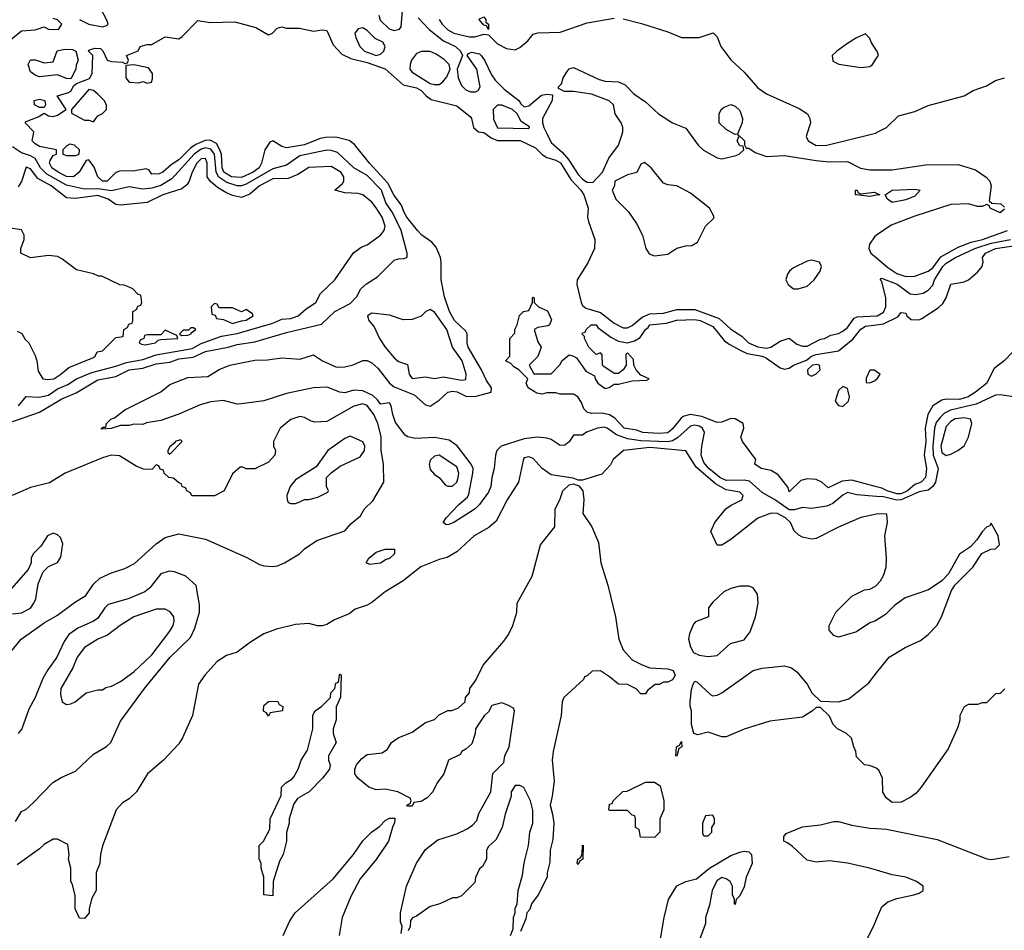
# Model space of a CAD drawing. Header units: inches. Extents: x 2348341 to 2479810, y 460419 to 613669.
# Tile 277 of 656: x 2396181 to 2400569, y 546453 to 550510. Entities that reach past the tile are written whole.
import ezdxf

# ---------------------------------------------------------------- set-up
doc = ezdxf.new("R2010")
doc.units = ezdxf.units.IN
doc.header["$MEASUREMENT"] = 0
for name, color, linetype in [('C3594', 7, 'Continuous'), ('C3595', 7, 'Continuous'), ('C4504', 7, 'Continuous'), ('C4505', 7, 'Continuous')]:
    doc.layers.add(name, color=color, linetype=linetype)

msp = doc.modelspace()

# ---------------------------------------------------------------- linework, layer by layer
at = {"layer": 'C3594', "color": 2}
for points, elevation in [([(2400000, 548385.7), (2399912.3, 548392.3), (2399870, 548402.7), (2399850, 548392), (2399805.2, 548354.8), (2399777.6, 548342.4), (2399710, 548332.1), (2399670, 548336.4), (2399634.7, 548325.3), (2399610, 548325.5), (2399550, 548369.7), (2399490, 548402.7), (2399433.3, 548453.3), (2399410, 548458.7), (2399330, 548457.4), (2399301.1, 548470), (2399252.1, 548510), (2399230, 548536.9), (2399218.8, 548570), (2399221, 548610), (2399232.8, 548670), (2399224.5, 548690), (2399210, 548698.9), (2399190, 548703), (2399170, 548698.7), (2399112.9, 548647.1), (2399090, 548633.6), (2399070, 548629.1), (2398950, 548632.8), (2398890, 548642.3), (2398840.6, 548660.6), (2398799.5, 548690), (2398785.4, 548694.6), (2398756, 548690), (2398707.3, 548672.7), (2398690, 548658), (2398650, 548658), (2398630.7, 548629.3), (2398610, 548614), (2398590, 548613.2), (2398550, 548639.3), (2398530, 548646), (2398489.6, 548649.6), (2398430, 548642.3), (2398326.8, 548610), (2398307.7, 548590), (2398302, 548570), (2398296.3, 548510), (2398284.9, 548470), (2398280.7, 548430), (2398270, 548404), (2398230.8, 548350), (2398211, 548330), (2398116, 548270), (2398090, 548259), (2398080.2, 548260.2), (2398068.9, 548268.9), (2398082, 548290), (2398138, 548350), (2398176.9, 548383.1), (2398183.5, 548396.5), (2398201.3, 548490), (2398202.4, 548510), (2398193.3, 548530), (2398131.1, 548611.1), (2398095.8, 548635.8), (2398030, 548648.4), (2397943.5, 548643.5), (2397911.1, 548651.1), (2397898.6, 548658.6), (2397855.6, 548715.6), (2397843.6, 548750), (2397837.2, 548790), (2397830, 548802), (2397790, 548797.2), (2397776.4, 548816.4), (2397754.8, 548834.8), (2397710, 548856.3), (2397670, 548859.5), (2397630, 548847), (2397608, 548850), (2397551.9, 548871.9), (2397490, 548869.6), (2397370, 548844.5), (2397270, 548812.3), (2397170, 548798), (2397150, 548797), (2397090, 548812.7), (2397032.5, 548807.5), (2396986.2, 548793.8), (2396890, 548752.3), (2396810, 548724), (2396746.4, 548713.6), (2396730, 548706), (2396690, 548708), (2396670, 548702), (2396630, 548702), (2396588.7, 548688.7), (2396546, 548686), (2396546, 548690), (2396554, 548694), (2396566, 548694), (2396568, 548710), (2396588, 548730), (2396604, 548736), (2396650, 548771.3), (2396810, 548852), (2396850, 548884.7), (2396930, 548916), (2397019.3, 548920.7), (2397070, 548950.7), (2397118, 548970), (2397230, 548993.4), (2397285.6, 548994.4), (2397350, 549002.8), (2397430, 548998), (2397490, 549016), (2397531.3, 548990), (2397590, 548962.8), (2397602, 548962), (2397630, 548963), (2397667.5, 548972.5), (2397710, 548991), (2397730, 548990.8), (2397750, 548980.7), (2397777.3, 548957.3), (2397830, 548890.7), (2397850, 548874), (2397939.1, 548839.1), (2397990, 548793.4), (2398010, 548788), (2398050, 548814.9), (2398090, 548850.3), (2398110, 548855.2), (2398131.1, 548851.1), (2398170, 548833.1), (2398210, 548830.3), (2398282, 548850), (2398283.7, 548870), (2398261.5, 548901.5), (2398239.6, 548950), (2398180.4, 549050), (2398175.3, 549070), (2398175.1, 549110), (2398170, 549122), (2398118.9, 549170), (2398096, 549210), (2398074.5, 549274.5), (2398059.8, 549350), (2398060.3, 549430), (2398056.5, 549450), (2398036.8, 549496.8), (2398018.7, 549518.7), (2397974, 549550), (2397954.7, 549570), (2397906.6, 549630), (2397894.3, 549650), (2397883.1, 549683.1), (2397850, 549726), (2397821.8, 549781.8), (2397739.7, 549870), (2397673.5, 549953.5), (2397650, 549971.6), (2397590, 549986), (2397544.9, 549984.9), (2397520.2, 549979.8), (2397450, 549952.8), (2397370, 549938.7), (2397350, 549944.5), (2397310, 549969.4), (2397295.5, 549964.5), (2397274.4, 549930), (2397259.5, 549870), (2397248.5, 549850), (2397221.6, 549830), (2397170, 549806.4), (2397126, 549810), (2397091.5, 549830), (2397084.4, 549850), (2397080.3, 549910), (2397072.5, 549932.5), (2397058.3, 549958.3), (2397030, 549972.4), (2397008.2, 549971.8), (2396966.7, 549953.3), (2396943, 549937), (2396890, 549886), (2396856.5, 549863.5), (2396818.8, 549830), (2396803.2, 549823.2), (2396770, 549822), (2396758.6, 549838.6), (2396744.7, 549844.7), (2396685.2, 549834.8), (2396630, 549837), (2396610, 549829.4), (2396570.6, 549790), (2396550.2, 549789.8), (2396529.4, 549810), (2396512.9, 549852.9), (2396490, 549886), (2396478, 549882), (2396446, 549830), (2396422, 549810), (2396390, 549811.6), (2396352.3, 549830), (2396324.2, 549850), (2396314.5, 549870), (2396317.5, 549882.5), (2396330, 549904.7), (2396346, 549910), (2396346, 549930), (2396270, 549944.5), (2396250, 549957.2), (2396237.2, 549970), (2396242.3, 550000)], 34), ([(2398260.3, 550000), (2398283, 549983), (2398310, 549971.7), (2398411.6, 549971.6), (2398479.5, 549939.5), (2398510, 549908.7), (2398530, 549895.6), (2398570, 549884.5), (2398591.8, 549871.8), (2398637.9, 549797.9), (2398682.7, 549750), (2398695.8, 549730), (2398715.2, 549670), (2398711.8, 549630), (2398716.5, 549610), (2398744, 549530), (2398743.6, 549490), (2398712.8, 549427.2), (2398665.2, 549350), (2398664.2, 549330), (2398683.2, 549250), (2398690, 549237.1), (2398704.7, 549224.7), (2398770, 549204.9), (2398830, 549157.6), (2398870, 549137.6), (2398890, 549137), (2398910, 549147.4), (2398955, 549185), (2398990, 549199), (2399050, 549202.4), (2399110, 549218.3), (2399190, 549218.5), (2399298.9, 549178.9), (2399350, 549130.4), (2399399.9, 549099.9), (2399428.4, 549070), (2399470, 549051.8), (2399510, 549046.9), (2399528.7, 549050), (2399570, 549077.3), (2399610, 549091.3), (2399644.4, 549064.4), (2399670, 549054.9), (2399690, 549055.8), (2399750, 549086), (2399768, 549090), (2399795.3, 549104.7), (2399830, 549111.3), (2399850, 549122), (2399870, 549138.8), (2399900.5, 549179.5), (2399913.4, 549186.6), (2400000, 549189.9)], 34), ([(2398531.6, 550000), (2398550, 549962), (2398599.4, 549919.4), (2398626.9, 549886.9), (2398670, 549820.5), (2398690, 549799.3), (2398710, 549786.4), (2398736, 549784), (2398778, 549830), (2398806.8, 549893.2), (2398849.4, 549950.6), (2398865.7, 550000)], 38), ([(2399168.8, 550000), (2399204.9, 549950), (2399229, 549929), (2399290, 549894.9), (2399310, 549890.4), (2399374.8, 549905.2), (2399388, 549910), (2399408, 549930), (2399406, 549946), (2399390, 549948), (2399378, 549970), (2399386, 549990), (2399382, 549998), (2399411.3, 549970), (2399411.6, 549951.6), (2399418, 549938), (2399430, 549938), (2399458.5, 549918.5), (2399510, 549900.5), (2399590, 549904.4), (2399730, 549882), (2399790, 549877.1), (2399870, 549878), (2399928.3, 549848.3), (2399970, 549840.5), (2400000, 549840.5)], 38), ([(2399378, 550000), (2399370, 549998), (2399366.5, 550000)], 38), ([(2399689.1, 550000), (2399686, 549990), (2399694.8, 549970), (2399730, 549948.5), (2399778, 549950), (2399976.8, 550000)], 42), ([(2396128.5, 548711.5), (2396270, 548760.4), (2396370, 548820.4), (2396433.3, 548846.7), (2396530, 548904.9), (2396610, 548920.2), (2396670, 548950.2), (2396730, 548957.6), (2396790, 548975.8), (2396850, 548984.6), (2396890, 548998.5), (2396954.5, 549005.5), (2397010, 549031.6), (2397110, 549050.4), (2397150, 549062.4), (2397230, 549074.4), (2397370, 549116.4), (2397526.3, 549153.7), (2397585.2, 549210), (2397654.5, 549245.5), (2397683.1, 549276.9), (2397702, 549310), (2397727.5, 549332.5), (2397776.6, 549363.4), (2397850, 549438), (2397870, 549444.7), (2397894.6, 549445.4), (2397908, 549452), (2397908.7, 549470), (2397881.3, 549570), (2397842.6, 549650), (2397813.4, 549693.4), (2397793.3, 549750), (2397730, 549815.1), (2397670, 549849.6), (2397597.3, 549917.3), (2397570, 549926.9), (2397550, 549928.2), (2397430, 549903.1), (2397370, 549861.3), (2397310, 549846), (2397190, 549776.8), (2397170, 549768.9), (2397150, 549769.8), (2397104.3, 549784.3), (2397068.8, 549808.8), (2397056.8, 549830), (2397049, 549910), (2397033.1, 549933.1), (2397010, 549938.3), (2396990, 549932.2), (2396958.6, 549910), (2396859.5, 549800.5), (2396810, 549770.8), (2396770, 549759.3), (2396730, 549754.2), (2396670, 549764.5), (2396590, 549746.8), (2396530, 549756.5), (2396470, 549754), (2396390, 549773.2), (2396301.8, 549821.8), (2396273.8, 549850), (2396250, 549891.1), (2396230, 549903.5), (2396190, 549916.8), (2396150, 549942.7)], 38), ([(2396176.2, 548790), (2396210, 548830.8), (2396268.7, 548828.7), (2396310, 548837.4), (2396350, 548864.4), (2396395.6, 548884.4), (2396435.1, 548910), (2396502.6, 548937.4), (2396610, 548966), (2396656.9, 548983.1), (2396730, 548995.6), (2396790, 549015.9), (2396950, 549044.7), (2396990, 549067.3), (2397080.9, 549099.1), (2397150, 549111.9), (2397310, 549157.7), (2397350, 549175.6), (2397390, 549178.3), (2397422.7, 549190), (2397458.3, 549221.7), (2397501.2, 549250), (2397521.2, 549290), (2397586, 549350), (2397669.2, 549470.8), (2397703.7, 549496.3), (2397730, 549507.3), (2397789, 549550), (2397805.2, 549570), (2397809.4, 549590), (2397796.3, 549630), (2397770, 549671.8), (2397750, 549696.2), (2397710, 549729.4), (2397690, 549735.6), (2397630, 549738), (2397586, 549750), (2397619.5, 549780.5), (2397625.2, 549790), (2397626.6, 549810), (2397612, 549830), (2397570, 549856), (2397470, 549851.5), (2397420.7, 549819.3), (2397377.3, 549802.7), (2397310, 549800.4), (2397250.7, 549770), (2397207.4, 549732.6), (2397170, 549717), (2397130, 549726), (2397100.1, 549740.1), (2397062.2, 549762.2), (2397030.8, 549790.8), (2397016.2, 549810), (2397017.4, 549870), (2397010, 549891.6), (2396990, 549889.4), (2396970.6, 549870), (2396950.7, 549830), (2396937.3, 549790), (2396926.4, 549773.6), (2396904.4, 549755.6), (2396818.8, 549730), (2396750, 549696), (2396630, 549682.7), (2396610, 549686), (2396576.2, 549710), (2396530, 549726.2), (2396430, 549713), (2396390, 549716), (2396322, 549770), (2396262.4, 549802.4), (2396230, 549846), (2396210, 549852), (2396190, 549788.7), (2396174.4, 549765.6)], 42), ([(2400000, 549727.2), (2399970, 549722), (2399910, 549729), (2399906, 549730), (2399906, 549750), (2399914, 549750), (2399918, 549738), (2399930, 549734), (2399990, 549742), (2400000, 549737)], 34), ([(2396170, 549122), (2396191.1, 549111.1), (2396205.4, 549085.4), (2396222, 549070), (2396250, 549014), (2396258, 548990), (2396263.5, 548943.5), (2396284.7, 548910), (2396306, 548906), (2396333.2, 548910), (2396365.2, 548930), (2396400.1, 548959.9), (2396510, 549004.7), (2396518, 549010), (2396526, 549030), (2396550, 549034), (2396610, 549094), (2396642, 549098), (2396646, 549130), (2396662, 549138), (2396667.3, 549152.7), (2396682, 549158), (2396686, 549170), (2396686, 549210), (2396702, 549218), (2396707.3, 549232.7), (2396722, 549238), (2396726, 549250), (2396722, 549282), (2396710, 549286), (2396686, 549310), (2396670, 549318), (2396647.3, 549327.3), (2396628.4, 549328.4), (2396547.3, 549367.3), (2396532.7, 549367.3), (2396510, 549378), (2396434.6, 549394.6), (2396370, 549444), (2396350, 549454), (2396310, 549459), (2396230, 549449), (2396186, 549470), (2396186, 549490), (2396202, 549530), (2396202, 549550), (2396190, 549574), (2396130, 549582)], 46), ([(2400000, 549549.5), (2399990, 549542.7), (2399967.7, 549510), (2399964.9, 549490), (2399974, 549470), (2400000, 549448.1)], 38), ([(2400000, 548429.2), (2399890, 548458.7), (2399845.8, 548454.2), (2399784, 548424), (2399755.3, 548450), (2399730, 548461.2), (2399690, 548464), (2399662.8, 548457.2), (2399610, 548406), (2399605.6, 548425.6), (2399562, 548482), (2399530, 548501.2), (2399486, 548510), (2399458, 548530), (2399462, 548550), (2399402, 548630), (2399395.3, 548650), (2399409, 548690), (2399405.2, 548710), (2399370, 548731.8), (2399350, 548732.3), (2399310, 548717.2), (2399290, 548715.1), (2399221.2, 548741.2), (2399168.7, 548751.3), (2399138.3, 548741.7), (2399127, 548733), (2399090, 548687), (2399070, 548669.7), (2399030, 548665.7), (2398958, 548670), (2398930, 548681.2), (2398875.3, 548690), (2398833.8, 548733.8), (2398810, 548749.6), (2398776.6, 548756.6), (2398730, 548755.1), (2398710, 548761.2), (2398695.5, 548775.5), (2398684.7, 548804.7), (2398668.7, 548830), (2398650, 548841.2), (2398590, 548842), (2398570, 548848), (2398530, 548848), (2398510, 548842), (2398485.6, 548845.6), (2398448, 548870), (2398438, 548890), (2398446, 548910), (2398406, 548950), (2398383.1, 548963.1), (2398370, 548978), (2398346, 548990), (2398366, 549010), (2398366, 549090), (2398387.3, 549112.7), (2398388, 549130), (2398398, 549150), (2398408.4, 549191.6), (2398426, 549210), (2398450, 549214), (2398466, 549250), (2398466, 549270), (2398470, 549274), (2398474, 549270), (2398474, 549250), (2398494, 549230), (2398532.7, 549212.7), (2398552, 549172), (2398542, 549150), (2398534.4, 549145.6), (2398490, 549138), (2398474, 549130), (2398490, 549074), (2398504.7, 549050), (2398490.9, 549009.1), (2398452, 548970), (2398472, 548932), (2398550, 548932), (2398590, 548974), (2398598, 548990), (2398630, 549016), (2398650, 549011.3), (2398662.5, 549002.5), (2398703.8, 548943.8), (2398743.6, 548923.6), (2398746, 548910), (2398758, 548890), (2398790, 548866), (2398808.7, 548871.3), (2398830, 548886), (2398850, 548886), (2398910, 548900.7), (2398976.4, 548903.6), (2398986, 548910), (2398950, 548926), (2398928, 548950), (2398918, 548970), (2398916.4, 548996.4), (2398890, 549026), (2398882, 549018), (2398884.7, 548970), (2398871.3, 548950), (2398850, 548934), (2398830, 548933.2), (2398784, 548964), (2398778, 548970), (2398776.4, 549016.4), (2398770, 549026), (2398750, 549018), (2398718, 549050), (2398698, 549090), (2398698, 549098), (2398688.4, 549108.4), (2398690, 549114), (2398702, 549118), (2398706, 549130), (2398728, 549150), (2398750, 549150.6), (2398758, 549138), (2398815.6, 549095.6), (2398850, 549078), (2398890, 549070.6), (2398921.2, 549078.8), (2398946, 549094), (2398969.4, 549130), (2398982, 549138), (2398990, 549150.3), (2399062.3, 549157.7), (2399110, 549171.5), (2399190, 549174.3), (2399214, 549170), (2399270, 549142.4), (2399320.7, 549080.7), (2399343.4, 549063.4), (2399395.5, 549035.5), (2399422.8, 549022.8), (2399490.2, 549010.2), (2399510, 549001.7), (2399570, 548959.3), (2399590, 548953), (2399610, 548957.3), (2399630, 548970.5), (2399687.8, 548992.2), (2399709.3, 549010), (2399730, 549018), (2399830, 549033.7), (2399893.6, 549086.4), (2399930, 549130.3), (2399950, 549144.2), (2400000, 549150.3)], 30), ([(2400000, 548940.9), (2399990, 548948), (2399970, 548948), (2399952.7, 548912.7), (2399954, 548894), (2399970, 548892), (2399990, 548901), (2400000, 548908.5)], 30), ([(2396122, 547670), (2396188.7, 547750), (2396290, 547823), (2396350, 547857.3), (2396426.2, 547913.8), (2396476.2, 547943.8), (2396510, 547994.8), (2396539.1, 548020.9), (2396590, 548044.9), (2396650, 548064), (2396693.3, 548086.7), (2396790, 548174.8), (2396830, 548202.8), (2396890, 548218.8), (2397010, 548194.8), (2397193.8, 548113.8), (2397250, 548082.8), (2397270, 548076.3), (2397310, 548073.4), (2397330, 548076.3), (2397362, 548090), (2397428.7, 548130), (2397450, 548152), (2397506, 548190), (2397630, 548232), (2397656.4, 548263.6), (2397700.4, 548299.6), (2397718, 548330), (2397754.6, 548365.4), (2397804, 548450), (2397802.7, 548530), (2397792, 548590), (2397792.9, 548652.9), (2397776.9, 548710), (2397759.2, 548750), (2397730, 548791.3), (2397710, 548798.9), (2397670, 548788), (2397550, 548719), (2397496.4, 548716.4), (2397480.4, 548720.4), (2397450, 548738), (2397430, 548742), (2397390, 548728), (2397342, 548690), (2397312, 548630), (2397312, 548610), (2397322, 548590), (2397318, 548570), (2397290, 548538), (2397230, 548508.7), (2397190, 548508), (2397176.4, 548516.4), (2397163.6, 548516.4), (2397130, 548486), (2397092, 548410), (2397050, 548388.7), (2396948.4, 548388.4), (2396942, 548402), (2396926, 548410), (2396922, 548422), (2396906, 548430), (2396902, 548442), (2396890, 548446), (2396867.3, 548467.3), (2396846, 548470), (2396826, 548490), (2396822, 548502), (2396807.3, 548507.3), (2396802, 548522), (2396790, 548526), (2396770, 548506), (2396732.7, 548507.3), (2396700.2, 548520.2), (2396626, 548566), (2396589.1, 548569.1), (2396550, 548558), (2396384.7, 548490), (2396313.7, 548446.3), (2396230, 548426), (2396147.3, 548390)], 38), ([(2400000, 548306.9), (2399930, 548292.3), (2399830.5, 548249.5), (2399730, 548199), (2399710, 548195.3), (2399670, 548204), (2399652.9, 548212.9), (2399632.7, 548232.7), (2399616, 548270), (2399594.5, 548290), (2399559, 548310), (2399530, 548311.8), (2399470, 548289.3), (2399350, 548194), (2399310, 548168.7), (2399290, 548168), (2399262, 548230), (2399279, 548270), (2399328.7, 548330), (2399352.5, 548347.5), (2399399, 548370), (2399405.2, 548390), (2399390, 548405.2), (2399330, 548415.1), (2399281.4, 548441.4), (2399196.5, 548516.5), (2399149.4, 548589.4), (2398990, 548603.5), (2398872, 548590), (2398826, 548550), (2398814, 548526), (2398775.3, 548484.7), (2398690, 548458), (2398670, 548458), (2398647.3, 548467.3), (2398550, 548481.2), (2398509.5, 548509.5), (2398470, 548554), (2398450, 548562), (2398430, 548558), (2398427.1, 548552.9), (2398404, 548450), (2398353.4, 548370), (2398304.1, 548275.9), (2398272.5, 548247.5), (2398206.8, 548210), (2398130, 548139), (2398086.4, 548113.6), (2398050, 548105.2), (2397968.5, 548071.5), (2397890, 548009.2), (2397810, 547961.2), (2397750, 547913.2), (2397730, 547901.2), (2397676.9, 547883.1), (2397650, 547862), (2397584, 547836), (2397550, 547815.3), (2397530, 547808.7), (2397508.9, 547808.9), (2397470, 547819), (2397410, 547815.1), (2397325.1, 547794.9), (2397270, 547774), (2397210, 547737), (2397150, 547692.3), (2397103.7, 547676.3), (2397061, 547650), (2397006.8, 547590), (2396978.8, 547550), (2396950.8, 547410), (2396906.8, 547310), (2396890, 547284), (2396822, 547210), (2396750.9, 547149.1), (2396702, 547070), (2396670, 547038), (2396639.6, 547020.4), (2396611.1, 546988.9), (2396550.7, 546829.3), (2396541, 546790), (2396538, 546750), (2396522, 546710), (2396522, 546630), (2396503.6, 546596.4), (2396491.3, 546550), (2396491, 546530), (2396470, 546506), (2396447.3, 546507.3), (2396428.9, 546548.9), (2396428.4, 546608.4), (2396416.4, 546656.4), (2396408.7, 546670), (2396408.7, 546730), (2396399, 546770), (2396402, 546790), (2396395.3, 546835.3), (2396350, 546858), (2396330, 546858), (2396290, 546835.3), (2396270, 546815.3), (2396170, 546744)], 38), ([(2397882, 546438), (2397886, 546470), (2397878, 546490), (2397878, 546530), (2397905.2, 546650), (2397950, 546752), (2397990, 546812), (2398044.7, 546855.3), (2398130, 546882.8), (2398174.8, 546905.2), (2398199.5, 546920.5), (2398218, 546942), (2398227.2, 546972.8), (2398281.2, 547070), (2398289.4, 547150.6), (2398339, 547201), (2398344, 547230), (2398362.7, 547270), (2398386, 547430), (2398382, 547442), (2398356.4, 547456.4), (2398330, 547466), (2398285.4, 547454.6), (2398270, 547426), (2398251.6, 547408.4), (2398212, 547350), (2398211.3, 547330), (2398196.8, 547283.2), (2398170, 547259), (2398152, 547250), (2398143.6, 547236.4), (2398092, 547210), (2398071.3, 547150), (2398042, 547110), (2398022, 547070), (2397996.9, 547043.1), (2397970, 547026), (2397938, 547022), (2397930, 547006), (2397910, 547006), (2397906, 547010), (2397922, 547018), (2397926, 547030), (2397922, 547042), (2397866, 547070), (2397810, 547081.2), (2397770, 547079), (2397738, 547090), (2397688.7, 547130), (2397675.3, 547150), (2397675.3, 547170), (2397682, 547190), (2397704.1, 547215.9), (2397730, 547236), (2397796.5, 547243.5), (2397820.4, 547259.6), (2397838, 547290), (2397868, 547310), (2397930, 547336), (2397990, 547378), (2398030, 547392), (2398050, 547412), (2398090, 547432), (2398107.3, 547432.7), (2398136.4, 547443.6), (2398166, 547470), (2398168, 547490), (2398186, 547510), (2398188, 547530), (2398213.6, 547566.4), (2398246.3, 547633.7), (2398338.6, 547741.4), (2398359, 547770), (2398379, 547810), (2398397.2, 547870), (2398399, 547910), (2398465.2, 548030), (2398502, 548170), (2398566, 548250), (2398568, 548330), (2398588.9, 548371.1), (2398602, 548410), (2398630, 548438), (2398650, 548442), (2398672.7, 548432.7), (2398690.9, 548410.9), (2398694.8, 548370), (2398691, 548310), (2398730.7, 548250.7), (2398761, 548181), (2398770.7, 548090), (2398802.8, 547990), (2398836.3, 547850), (2398850.8, 547750), (2398870, 547702), (2398910, 547658), (2398955.3, 547635.3), (2398990, 547622), (2399070, 547618), (2399094, 547610), (2399102, 547590), (2399090, 547568), (2399070, 547558), (2399050, 547558), (2399031.6, 547548.4), (2399012.7, 547547.3), (2398979.6, 547520.4), (2398970, 547506), (2398950, 547506), (2398928.4, 547528.4), (2398890, 547548), (2398849.1, 547549.1), (2398810, 547582), (2398770, 547608), (2398732.7, 547607.3), (2398710, 547586), (2398698, 547582), (2398694, 547570), (2398606, 547490), (2398598.8, 547470), (2398594.8, 547410), (2398558.8, 547250), (2398554.8, 547210), (2398563.5, 547116.5), (2398554.8, 547050), (2398544.7, 547010), (2398556, 546970), (2398561, 546930), (2398556.9, 546856.9), (2398544.7, 546810), (2398543.6, 546756.4), (2398531.6, 546708.4), (2398531.3, 546690), (2398491.3, 546610), (2398462, 546570), (2398455.3, 546544.7), (2398442, 546530), (2398436.9, 546503.1), (2398412.7, 546447.3)], 38), ([(2396150, 547862.8), (2396190, 547867.3), (2396230, 547887.3), (2396245.2, 547910), (2396253.2, 547930), (2396263.1, 547996.9), (2396286, 548050), (2396310, 548074), (2396350, 548092), (2396364.7, 548115.3), (2396374, 548174), (2396363.1, 548203.1), (2396350, 548215.3), (2396330, 548222), (2396304.7, 548210), (2396275.3, 548164.7), (2396242, 548130), (2396232, 548110), (2396232, 548090), (2396219.8, 548060.2), (2396144.7, 547975.3)], 42), ([(2396163.1, 546936.9), (2396190, 546982), (2396208.9, 546991.1), (2396240.2, 547019.8), (2396329.4, 547110.6), (2396370, 547134.8), (2396430, 547161), (2396510, 547238), (2396568.9, 547271.1), (2396588, 547290), (2396630, 547384.7), (2396738, 547530), (2396852, 547670), (2396942.7, 547757.3), (2396961.6, 547798.4), (2396982, 547870), (2396982.7, 547902.7), (2396968.4, 547988.4), (2396922, 548030), (2396870.9, 548049.1), (2396847.5, 548052.5), (2396810, 548041.2), (2396762, 547978), (2396739, 547961), (2396664.7, 547930), (2396576.3, 547903.7), (2396561, 547890), (2396530, 547842.7), (2396511, 547830), (2396440.7, 547799.3), (2396401, 547770), (2396380.4, 547739.6), (2396347.7, 547670), (2396306.7, 547613.3), (2396285.1, 547574.9), (2396250.6, 547490), (2396222, 547438), (2396190.8, 547350), (2396174.8, 547330)], 38), ([(2400000, 547835.1), (2399992, 547830), (2399970, 547822), (2399910, 547782), (2399830, 547758), (2399810, 547766), (2399788, 547790), (2399788.9, 547811.1), (2399818, 547870), (2399890, 547942), (2399946, 547970), (2399970, 547972), (2399994.6, 547985.4), (2400000, 547991.1)], 38), ([(2400000, 547173.6), (2399996.4, 547176.4), (2399967.3, 547187.3), (2399946, 547190), (2399910, 547226), (2399908, 547250), (2399898, 547270), (2399888.4, 547308.4), (2399866, 547330), (2399826, 547350), (2399806, 547370), (2399790, 547406), (2399750, 547446), (2399730, 547446), (2399714, 547430), (2399670, 547402), (2399524.7, 547384.7), (2399410, 547349.3), (2399330, 547315.3), (2399310, 547315.3), (2399250, 547335.3), (2399203.1, 547323.1), (2399186, 547330), (2399175.3, 547370), (2399175.3, 547430), (2399169, 547450), (2399169, 547470), (2399174.6, 547525.4), (2399182, 547550), (2399190, 547562), (2399199.6, 547559.6), (2399262, 547502), (2399270, 547498), (2399290, 547501), (2399310, 547510.8), (2399450, 547610.7), (2399490, 547620.7), (2399590, 547631), (2399621.4, 547621.4), (2399644.5, 547604.5), (2399691, 547550), (2399710.9, 547510.9), (2399750, 547474), (2399830, 547471.3), (2399876.5, 547483.5), (2399964.7, 547555.3), (2400000, 547600)], 38), ([(2398369, 546430), (2398380.4, 546459.6), (2398382, 546510), (2398388.7, 546530), (2398388.7, 546550), (2398398, 546570), (2398402, 546630), (2398422, 546698), (2398430, 546754), (2398449, 546830), (2398455.3, 546890), (2398468.7, 546930), (2398468.4, 546988.4), (2398458, 547030), (2398428.4, 547088.4), (2398410, 547098), (2398390, 547098), (2398372, 547070), (2398371.3, 547050), (2398344.7, 546970), (2398332, 546910), (2398303.6, 546856.4), (2398270, 546826), (2398262, 546810), (2398262, 546770), (2398243.6, 546736.4), (2398230, 546726), (2398212.7, 546687.3), (2398210, 546666), (2398150, 546606), (2398130, 546598), (2398110, 546598), (2398054, 546570), (2398010, 546559), (2397950, 546515.3), (2397931.6, 546508.4), (2397923.6, 546496.4), (2397922, 546470), (2397912, 546450)], 38), ([(2397355.3, 546430), (2397385.6, 546494.4), (2397409.3, 546530.7), (2397578, 546682), (2397669.3, 546790.7), (2397710, 546851.3), (2397748.7, 546890), (2397784.7, 546915.3), (2397810, 546942), (2397830, 546952), (2397852.7, 546952.7), (2397852, 546930), (2397843.6, 546916.4), (2397824.7, 546850), (2397770, 546768), (2397698, 546682), (2397656.8, 546603.2), (2397618.8, 546510), (2397604.7, 546430)], 38), ([(2400000, 546720.4), (2399968, 546730), (2399870, 546751.8), (2399790, 546762), (2399730, 546756), (2399690, 546765.2), (2399625.6, 546825.6), (2399603.1, 546843.1), (2399586, 546850), (2399586, 546870), (2399596.4, 546883.6), (2399670, 546914), (2399750, 546922.8), (2399810, 546938), (2399830, 546938), (2399890, 546920.7), (2399970, 546908), (2400000, 546906.1)], 38), ([(2399027.2, 546352.8), (2399052.7, 546510), (2399073.2, 546590), (2399109.4, 546650.6), (2399149.4, 546670.6), (2399197.5, 546682.5), (2399255.3, 546730), (2399350, 546786), (2399390, 546801), (2399410, 546804.7), (2399430, 546802), (2399442, 546790), (2399444.7, 546750), (2399418, 546690), (2399410, 546646), (2399390, 546606), (2399374, 546590), (2399370, 546568), (2399366, 546570), (2399366, 546590), (2399358, 546610), (2399358, 546650), (2399348, 546670), (2399330, 546682), (2399310, 546688), (2399287.3, 546672.7), (2399266.8, 546630), (2399255.3, 546564.7), (2399238, 546510), (2399236.9, 546483.1), (2399202.8, 546390)], 38), ([(2399935.1, 546370), (2399987.5, 546472.5), (2400000, 546502)], 38)]:
    msp.add_lwpolyline(points, dxfattribs=dict(at, elevation=elevation))
for points, elevation in [([(2396405.4, 549954.6), (2396391.6, 549948.4), (2396374, 549930), (2396374, 549910), (2396390, 549904.7), (2396430, 549904.7), (2396446, 549910), (2396448, 549930), (2396426, 549950)], 34), ([(2398966, 549874), (2398950, 549866), (2398931.6, 549828.4), (2398890, 549818), (2398834, 549790), (2398832, 549770), (2398822, 549750), (2398838, 549710), (2398894.2, 549654.2), (2398930, 549601), (2398957.3, 549550), (2398970.9, 549490.9), (2398987.1, 549467.1), (2399010, 549458), (2399070, 549464.7), (2399110, 549491.3), (2399150, 549502), (2399176.4, 549503.6), (2399202, 549518), (2399238, 549590), (2399274, 549626), (2399274.6, 549634.6), (2399255.3, 549670), (2399170, 549737.2), (2399110, 549769.2), (2399070, 549774), (2399050, 549782), (2398995.3, 549850)], 38), ([(2399710, 549439), (2399690, 549434), (2399630, 549404), (2399611.3, 549390), (2399603.5, 549376.5), (2399596, 549350), (2399606, 549330), (2399630, 549311), (2399650, 549310.8), (2399690, 549322.8), (2399722, 549350), (2399748.7, 549390), (2399754, 549410), (2399746, 549430)], 38), ([(2397050, 549246), (2397034, 549230), (2397038, 549198), (2397052.7, 549192.7), (2397058, 549178), (2397090, 549174), (2397130, 549156), (2397170, 549168.4), (2397190, 549171.3), (2397222, 549190), (2397219, 549199), (2397190, 549218), (2397170, 549208), (2397130, 549226), (2397070, 549226), (2397062, 549242)], 46), ([(2398010, 549219), (2397990.7, 549209.3), (2397970, 549188.7), (2397930, 549174), (2397890, 549173.2), (2397830, 549192.7), (2397750, 549202), (2397732, 549190), (2397738, 549170), (2397760.7, 549140.7), (2397784.9, 549090), (2397810.6, 549050), (2397850, 549002.8), (2397870, 548986.8), (2397910, 548974), (2397916.3, 548930), (2397930, 548910.8), (2397990, 548918.8), (2398030, 548911), (2398070, 548919.1), (2398150, 548904.4), (2398170, 548907.3), (2398171.6, 548930), (2398152.6, 548990), (2398109.7, 549050), (2398085.1, 549130), (2398030, 549206), (2398015.5, 549215.5)], 38), ([(2396830, 549126), (2396810, 549106), (2396750, 549106), (2396738, 549102), (2396734, 549090), (2396718, 549082), (2396714, 549070), (2396723.6, 549063.6), (2396741, 549061), (2396770, 549067.3), (2396786, 549070), (2396798, 549082), (2396810, 549084.7), (2396886, 549090), (2396882, 549102)], 46), ([(2396956.4, 549136.4), (2396943.6, 549136.4), (2396934, 549126), (2396910, 549126), (2396894, 549110), (2396902, 549102), (2396930, 549104.7), (2396946, 549110), (2396946, 549114), (2396966, 549130)], 46), ([(2399734, 548974), (2399714, 548970), (2399692, 548950), (2399694, 548930), (2399710, 548922), (2399730, 548932), (2399748, 548950), (2399746, 548970)], 30), ([(2399850, 548875.3), (2399830, 548858), (2399816, 548810), (2399830, 548791.3), (2399850, 548786.8), (2399874, 548810), (2399879, 548830), (2399870, 548866)], 30), ([(2396898, 548638), (2396874, 548630), (2396874, 548626), (2396850, 548606), (2396842, 548590), (2396842, 548582), (2396850, 548574), (2396906, 548630)], 38), ([(2397654.6, 548654.6), (2397630, 548644), (2397554, 548590), (2397502, 548518), (2397410, 548459), (2397386, 548430), (2397372, 548390), (2397372.7, 548372.7), (2397378, 548358), (2397390, 548354), (2397410, 548354), (2397430, 548362), (2397450, 548372), (2397470, 548372), (2397510, 548382), (2397554.6, 548405.4), (2397558, 548410), (2397548, 548430), (2397548, 548470), (2397568.9, 548491.1), (2397610, 548521), (2397698, 548562), (2397718.4, 548590), (2397719.5, 548610), (2397710, 548629)], 42), ([(2398050, 548569.2), (2398030, 548565.2), (2398010, 548548), (2398005.5, 548530), (2398010, 548506), (2398030, 548482.8), (2398050.7, 548470.7), (2398078, 548438), (2398090, 548431), (2398110, 548430.8), (2398129.2, 548450), (2398135.6, 548470), (2398138.4, 548490), (2398130, 548517.2)], 38), ([(2397742, 548082), (2397726, 548090), (2397738, 548110), (2397770, 548138), (2397810, 548151), (2397851, 548151), (2397851.3, 548130), (2397830, 548109.2), (2397814.8, 548105.2), (2397790, 548089)], 34), ([(2399430, 547985.2), (2399390, 547985.2), (2399350, 547976), (2399319.9, 547960.1), (2399270, 547915.3), (2399251.3, 547890), (2399250.7, 547849.3), (2399193.4, 547826.6), (2399183.8, 547816.2), (2399166.4, 547773.6), (2399162.4, 547750), (2399170, 547716), (2399183.8, 547690), (2399210, 547678.4), (2399250, 547672.4), (2399290, 547677.3), (2399349.6, 547730.4), (2399410, 547747.3), (2399437.1, 547782.9), (2399460.9, 547850), (2399472.3, 547910), (2399469.2, 547950), (2399450, 547979)], 42), ([(2396830, 547884), (2396790, 547882.7), (2396690, 547849.2), (2396628.6, 547811.4), (2396572.5, 547767.5), (2396530, 547749.3), (2396470, 547712.3), (2396438, 547670), (2396418, 547622), (2396364.9, 547530), (2396363.5, 547503.5), (2396371.1, 547471.1), (2396390, 547458), (2396410, 547462), (2396428.9, 547471.1), (2396478, 547510), (2396530, 547524.7), (2396550, 547524.7), (2396565.6, 547534.4), (2396590, 547541), (2396630, 547560.7), (2396690, 547604), (2396770, 547680.7), (2396850, 547784.7), (2396865.2, 547810), (2396869.2, 547830), (2396868.7, 547850), (2396852.1, 547872.1)], 42), ([(2397310, 546606), (2397268.7, 546610), (2397268.7, 546690), (2397258, 546730), (2397258, 546750), (2397248.4, 546771.6), (2397248.7, 546830), (2397268, 546850), (2397296.4, 546903.6), (2397298, 546950), (2397347.3, 547052.7), (2397348, 547090), (2397368, 547110), (2397394.6, 547125.4), (2397403.1, 547136.9), (2397422, 547170), (2397435.3, 547210), (2397464.7, 547255.3), (2397488, 547350), (2397488.4, 547411.6), (2397498, 547430), (2397528.4, 547451.6), (2397566, 547490), (2397568, 547510), (2397586, 547530), (2397590, 547554), (2397602, 547558), (2397606, 547590), (2397610, 547594), (2397614, 547590), (2397611.3, 547491.3), (2397591.6, 547448.4), (2397591, 547390), (2397578, 547350), (2397578, 547330), (2397592, 547290), (2397558, 547230), (2397558, 547210), (2397564.7, 547190), (2397562, 547170), (2397531.3, 547130), (2397472, 547070), (2397419.6, 547040.4), (2397403.6, 547016.4), (2397382, 546950), (2397382, 546930), (2397371.1, 546888.9), (2397370.8, 546850), (2397356, 546790), (2397339.8, 546760.2), (2397311.3, 546670)], 38), ([(2397290, 547406), (2397282, 547422), (2397268.4, 547428.4), (2397270, 547454), (2397290, 547472), (2397330, 547474), (2397338, 547458), (2397354, 547450), (2397352, 547430), (2397298, 547422)], 38), ([(2399110, 547228), (2399106, 547230), (2399108, 547270), (2399122, 547278), (2399130, 547294), (2399131.3, 547270), (2399118, 547262)], 38), ([(2399010, 546866), (2398947.3, 546867.3), (2398942, 546902), (2398926, 546910), (2398926, 546950), (2398922, 546962), (2398910, 546966), (2398890, 546986), (2398810, 546986), (2398806, 546990), (2398810, 547014), (2398822, 547018), (2398826, 547030), (2398869.1, 547070.9), (2398888, 547072), (2398970, 547112), (2399010, 547112), (2399036, 547096), (2399052, 547030), (2399052, 546990), (2399034, 546950), (2399034, 546890)], 38), ([(2399270, 546966), (2399238, 546962), (2399224.7, 546930), (2399224.7, 546884.7), (2399230, 546874), (2399250, 546874), (2399266, 546890), (2399266, 546910), (2399278, 546930), (2399278, 546950)], 42), ([(2398670, 546746), (2398666, 546750), (2398668, 546770), (2398682, 546778), (2398687.3, 546792.7), (2398688.7, 546830), (2398692.7, 546832.7), (2398691.3, 546770), (2398678, 546762)], 38)]:
    msp.add_lwpolyline(points, close=True, dxfattribs=dict(at, elevation=elevation))
at = {"layer": 'C3595', "color": 2}
for points, elevation in [([(2396448, 550510), (2396490, 550490.3), (2396550, 550478), (2396570, 550484), (2396576, 550490), (2396570, 550508), (2396541.2, 550561.2)], 38), ([(2397782, 550530), (2397787.1, 550507.1), (2397828.5, 550468.5), (2397850, 550462), (2397873.2, 550466.8), (2397882, 550478), (2397888, 550550)], 38), ([(2396110, 550394.9), (2396190, 550460.4), (2396250, 550464.4), (2396290, 550477.3), (2396310, 550468.2), (2396354.2, 550465.8), (2396369, 550490), (2396350, 550509), (2396330, 550515.3)], 38), ([(2396242.3, 550000), (2396244, 550010), (2396206.6, 550050), (2396210, 550056), (2396263.1, 550076.9), (2396290, 550094), (2396310, 550082), (2396330, 550078), (2396350, 550084.7), (2396388, 550110), (2396348, 550170), (2396396.5, 550183.5), (2396410, 550192), (2396423.1, 550216.9), (2396434, 550226), (2396492.5, 550247.5), (2396504, 550270), (2396508, 550350), (2396488, 550370), (2396490, 550374), (2396516.4, 550383.6), (2396542, 550382), (2396551.6, 550371.6), (2396572, 550330), (2396590, 550322.8), (2396639.8, 550319.8), (2396650, 550314), (2396662, 550318), (2396666, 550330), (2396658, 550350), (2396708.7, 550371.3), (2396718, 550390), (2396750, 550398.8), (2396770, 550398.8), (2396830, 550433), (2396890, 550424), (2396905.6, 550434.4), (2396974.6, 550505.4), (2397030, 550497.3), (2397140.7, 550500.7), (2397234.4, 550474.4), (2397290, 550442.8), (2397308, 550450), (2397328.7, 550471.3), (2397350, 550478), (2397370, 550471.3), (2397428.4, 550471.6), (2397490, 550458), (2397530, 550464.7), (2397550, 550462), (2397577.7, 550397.7), (2397616.5, 550356.5), (2397657.5, 550337.5), (2397730, 550319.6), (2397810.3, 550290.3), (2397890, 550219.1), (2397950, 550205.7), (2397970, 550194.9), (2397992.7, 550170), (2398014.8, 550154.8), (2398130, 550126), (2398190, 550077.3), (2398195.5, 550070), (2398203.8, 550030), (2398226, 550010), (2398250, 550007.7), (2398260.3, 550000)], 34), ([(2397957.3, 550517.3), (2398005.8, 550465.8), (2398070, 550415.8), (2398122.8, 550390), (2398146, 550370), (2398154, 550350), (2398130.7, 550290), (2398135.5, 550250), (2398150, 550216), (2398170, 550197.3), (2398190, 550188), (2398212.3, 550187.7), (2398225.2, 550194.8), (2398232.7, 550210), (2398218, 550290), (2398175.3, 550350), (2398181.2, 550358.8), (2398194.6, 550365.4), (2398230, 550357.1), (2398238, 550350), (2398252.4, 550330), (2398283.7, 550263.7), (2398300.7, 550240.7), (2398339.9, 550199.9), (2398406, 550150), (2398414.8, 550134.8), (2398430, 550122), (2398450, 550126), (2398507.1, 550172.9), (2398530, 550178), (2398555.3, 550175.3), (2398554, 550150), (2398510.5, 550070), (2398510.5, 550050), (2398517.1, 550030), (2398531.6, 550000)], 38), ([(2398050.6, 550510), (2398063.8, 550490), (2398090, 550464.9), (2398116, 550450), (2398186.6, 550433.4), (2398210, 550434), (2398250, 550444.7), (2398270, 550442), (2398310, 550402.8), (2398350, 550382), (2398390, 550376), (2398410, 550386), (2398445.1, 550414.9), (2398470, 550444.7), (2398490, 550451.3), (2398590, 550454), (2398710, 550495.8), (2398830, 550516.4)], 42), ([(2398870, 550514), (2398952.7, 550492.7), (2399070, 550454.9), (2399130, 550430.5), (2399209.2, 550430.8), (2399271.6, 550451.6), (2399290, 550434), (2399306, 550390), (2399350, 550331.3), (2399410, 550276), (2399470, 550206), (2399510, 550178.8), (2399654.4, 550114.4), (2399692, 550090), (2399702, 550070), (2399704.7, 550050), (2399689.1, 550000)], 42), ([(2400000, 550373), (2399975.3, 550410), (2399970, 550426), (2399950, 550446), (2399910, 550428.7), (2399870, 550404), (2399822, 550370), (2399802, 550350), (2399805.4, 550325.4), (2399831.3, 550311.3), (2399930, 550296), (2399970, 550301), (2399982, 550310), (2400000, 550337.7)], 46), ([(2398865.7, 550000), (2398869, 550010), (2398869, 550030), (2398862, 550050), (2398835.3, 550090), (2398828, 550130), (2398808.9, 550148.9), (2398730, 550177.2), (2398650, 550189.3), (2398609.1, 550189.1), (2398583.1, 550203.1), (2398582, 550210), (2398595.5, 550224.5), (2398602.7, 550250), (2398620.5, 550279.5), (2398629.6, 550290.4), (2398650, 550297.3), (2398763, 550243), (2398790, 550235.5), (2398850, 550232.7), (2398878.8, 550218.8), (2398918.8, 550178.8), (2398970, 550144), (2399027.7, 550090), (2399090, 550050.5), (2399150, 550026), (2399168.8, 550000)], 38), ([(2399366.5, 550000), (2399330, 550021.2), (2399299, 550050), (2399299, 550090), (2399308, 550110), (2399320.2, 550119.8), (2399350, 550131.3), (2399370, 550124.7), (2399390, 550104.7), (2399402, 550070), (2399400.7, 550050), (2399386, 550014), (2399379.6, 550000.4), (2399378, 550000)], 38), ([(2399976.8, 550000), (2399995.3, 550004.7), (2400000, 550007.1)], 42)]:
    msp.add_lwpolyline(points, dxfattribs=dict(at, elevation=elevation))
for points, elevation in [([(2398270, 550466), (2398262, 550482), (2398250, 550486), (2398229, 550510), (2398230, 550514), (2398250, 550522), (2398258, 550510), (2398258, 550498), (2398271, 550490)], 42), ([(2397710, 550473.2), (2397690, 550469), (2397674.8, 550450), (2397678.8, 550430), (2397697.3, 550390), (2397717.3, 550370), (2397750, 550357), (2397770, 550350.4), (2397790, 550355.5), (2397804.5, 550370), (2397809.4, 550390), (2397799.3, 550410), (2397765.8, 550425.8), (2397730, 550461.2)], 38), ([(2396410, 550246), (2396390, 550248), (2396350, 550264), (2396270, 550255.3), (2396250, 550262), (2396230, 550278), (2396219, 550310), (2396230, 550330.7), (2396250.8, 550330.8), (2396290, 550318), (2396330, 550322), (2396349.2, 550370.8), (2396381.5, 550378.5), (2396416.3, 550376.3), (2396432, 550370), (2396442, 550330), (2396432.7, 550307.3), (2396432, 550290)], 34), ([(2397972.5, 550367.5), (2397950, 550359.3), (2397928, 550330), (2397922, 550310), (2397920.7, 550290), (2397930, 550276), (2398010, 550225.3), (2398030, 550220.4), (2398050, 550221.6), (2398066.6, 550233.4), (2398084.2, 550255.8), (2398099, 550290), (2398095.3, 550310), (2398073.1, 550333.1), (2398036.6, 550356.6), (2398010, 550367.3)], 38), ([(2396690, 550308.7), (2396654, 550306), (2396654, 550250), (2396670, 550230.8), (2396711.9, 550228.1), (2396730, 550234.8), (2396750, 550226.8), (2396768.4, 550231.6), (2396774, 550246), (2396774, 550270), (2396755.5, 550295.5)], 34), ([(2396490, 550199), (2396412, 550110), (2396412.7, 550092.7), (2396470, 550062), (2396490, 550062), (2396510, 550054), (2396530, 550082), (2396550, 550091.3), (2396568.7, 550110), (2396569, 550130), (2396557.2, 550150), (2396530, 550177.2), (2396510, 550194)], 34), ([(2396270, 550118), (2396248, 550130), (2396246, 550150), (2396270, 550156), (2396294, 550150), (2396296, 550130), (2396290, 550118)], 34), ([(2398330, 550129.5), (2398310, 550129.3), (2398290.7, 550110), (2398292.8, 550067.2), (2398310, 550027.2), (2398450, 550024.7), (2398452.5, 550032.5), (2398416.4, 550056.4), (2398398, 550090), (2398378, 550110)], 38)]:
    msp.add_lwpolyline(points, close=True, dxfattribs=dict(at, elevation=elevation))
at = {"layer": 'C4504', "color": 2}
for points, elevation in [([(2400000, 549840.5), (2400070, 549840.5), (2400217.5, 549862.5), (2400364.1, 549864.1), (2400440.5, 549840.5), (2400488.3, 549808.3), (2400504, 549790), (2400510.6, 549770), (2400502, 549702), (2400512.7, 549692.7), (2400554, 549690), (2400570, 549674)], 38), ([(2400000, 549737), (2400014, 549730), (2400010, 549729), (2400000, 549727.2)], 34), ([(2400570, 549666), (2400550, 549649.2), (2400506, 549670), (2400502, 549682), (2400490, 549686), (2400470, 549678), (2400450, 549678), (2400408.7, 549688.7), (2400330, 549687), (2400170, 549635.1), (2400065.5, 549594.5), (2400000, 549549.5)], 38), ([(2400000, 549448.1), (2400050, 549406), (2400090, 549379.5), (2400130, 549365.7), (2400170, 549366.7), (2400230, 549388.9), (2400250, 549404.6), (2400286.8, 549453.2), (2400363.4, 549496.6), (2400420.9, 549519.1), (2400472, 549530), (2400582.7, 549570)], 38), ([(2400000, 549189.9), (2400002, 549190), (2400030, 549206.7), (2400040.5, 549230), (2400041.3, 549270), (2400023.2, 549343.2), (2400015.3, 549350), (2400021.2, 549358.8), (2400090.9, 549330.9), (2400150, 549288.7), (2400175.1, 549284.9), (2400208.1, 549291.9), (2400230, 549304.9), (2400250, 549327.3), (2400258.3, 549350), (2400294.5, 549410), (2400310, 549424.7), (2400351.8, 549450), (2400438.4, 549490), (2400510, 549513.6), (2400596.2, 549530)], 34), ([(2400000, 549150.3), (2400030, 549154), (2400093.8, 549186.2), (2400110, 549204.7), (2400130, 549202), (2400134, 549190), (2400154, 549174), (2400190, 549171.8), (2400202.2, 549177.8), (2400273.9, 549226.1), (2400294.9, 549245.1), (2400309.6, 549270), (2400330, 549331.3), (2400390, 549341.3), (2400410, 549350.4), (2400450, 549384.4), (2400469.6, 549410), (2400474.3, 549430), (2400471.6, 549450), (2400484.5, 549470), (2400530, 549490.9), (2400610, 549502)], 30), ([(2400608.1, 549031.9), (2400568, 548990), (2400524.5, 548955.5), (2400490, 548889.4), (2400441, 548850), (2400407.3, 548830), (2400370, 548817.7), (2400310, 548819.7), (2400290, 548815.1), (2400250.2, 548789.8), (2400228.9, 548751.1), (2400215.6, 548690), (2400219.1, 548630), (2400211.7, 548570), (2400222.4, 548510), (2400218, 548470), (2400199.1, 548450), (2400170, 548438.7), (2400137.7, 548410), (2400110, 548397.2), (2400090, 548397.3), (2400046.6, 548410), (2400023.1, 548423.1), (2400000, 548429.2)], 30), ([(2400000, 548908.5), (2400002, 548910), (2400015.3, 548930), (2400000, 548940.9)], 30), ([(2400610.5, 548829.5), (2400550, 548838.4), (2400530, 548836.9), (2400443.1, 548796.9), (2400329.3, 548770.7), (2400303.2, 548756.8), (2400282.5, 548737.5), (2400265.5, 548714.5), (2400257.8, 548690), (2400250.2, 548610), (2400252.7, 548570), (2400274.4, 548510), (2400262.6, 548450), (2400250.2, 548429.8), (2400230, 548414), (2400190, 548406.8), (2400110, 548369.9), (2400090, 548369.1), (2400030, 548383.4), (2400000, 548385.7)], 34), ([(2400000, 547991.1), (2400018, 548010), (2400030, 548034), (2400042, 548070), (2400044, 548110), (2400037.2, 548210), (2400048, 548270), (2400046, 548306), (2400008.7, 548308.7), (2400000, 548306.9)], 38), ([(2400000, 547600), (2400055.3, 547670), (2400127.2, 547712.8), (2400195.9, 547744.1), (2400229, 547770), (2400268.7, 547810), (2400288.7, 547850), (2400333.6, 547966.4), (2400349, 547991), (2400428.7, 548070), (2400468.9, 548131.1), (2400508.9, 548151.1), (2400530, 548152), (2400548, 548170), (2400542, 548210), (2400510, 548266), (2400504.7, 548255.3), (2400490, 548248.7), (2400470, 548228.7), (2400447.1, 548192.9), (2400418.8, 548161.2), (2400370, 548128), (2400319.8, 548040.2), (2400291, 548009), (2400230.7, 547969.3), (2400126.8, 547933.2), (2400079.6, 547900.4), (2400039.8, 547860.2), (2400000, 547835.1)], 38), ([(2400571.1, 547528.9), (2400550, 547508), (2400530, 547506), (2400490, 547466), (2400470, 547466), (2400450, 547458), (2400410, 547458), (2400390, 547448), (2400371.3, 547410), (2400371.1, 547388.9), (2400362, 547358), (2400318.5, 547261.5), (2400198, 547090), (2400175.9, 547064.1), (2400150, 547044), (2400110, 547024), (2400070, 547022), (2400043.1, 547043.1), (2400028.4, 547068.4), (2400026, 547130), (2400010, 547166), (2400000, 547173.6)], 38), ([(2400000, 546906.1), (2400043.4, 546903.4), (2400270, 546857.1), (2400490.6, 546770.6), (2400512.5, 546767.5), (2400590, 546782)], 38), ([(2400000, 546502), (2400023.3, 546556.7), (2400050, 546578.8), (2400090, 546594.8), (2400166, 546610), (2400190, 546618), (2400208, 546630), (2400208, 546650), (2400178, 546670), (2400130, 546689), (2400070, 546699.3), (2400000, 546720.4)], 38)]:
    msp.add_lwpolyline(points, dxfattribs=dict(at, elevation=elevation))
for points, elevation in [([(2400070, 549696), (2400048.7, 549710), (2400038, 549730), (2400070, 549750.5), (2400170, 549754.8), (2400194, 549750), (2400170, 549724), (2400130, 549707)], 34), ([(2400390, 548735.6), (2400350, 548731.1), (2400330, 548719.7), (2400310, 548698), (2400286.7, 548610), (2400290, 548582), (2400310, 548568.5), (2400330, 548573.4), (2400362, 548590), (2400389.5, 548610.5), (2400409.2, 548650), (2400424, 548710), (2400418, 548730)], 38)]:
    msp.add_lwpolyline(points, close=True, dxfattribs=dict(at, elevation=elevation))
at = {"layer": 'C4505', "color": 2}
for points, elevation in [([(2400000, 550337.7), (2400008, 550350), (2400002, 550370), (2400000, 550373)], 46), ([(2400000, 550007.1), (2400044, 550030), (2400098, 550082), (2400170, 550101), (2400230, 550126.8), (2400390, 550170.8), (2400430, 550194.8), (2400490, 550214.8), (2400530, 550238.8), (2400570, 550251.3)], 42)]:
    msp.add_lwpolyline(points, dxfattribs=dict(at, elevation=elevation))

doc.saveas('drawing.dxf')
